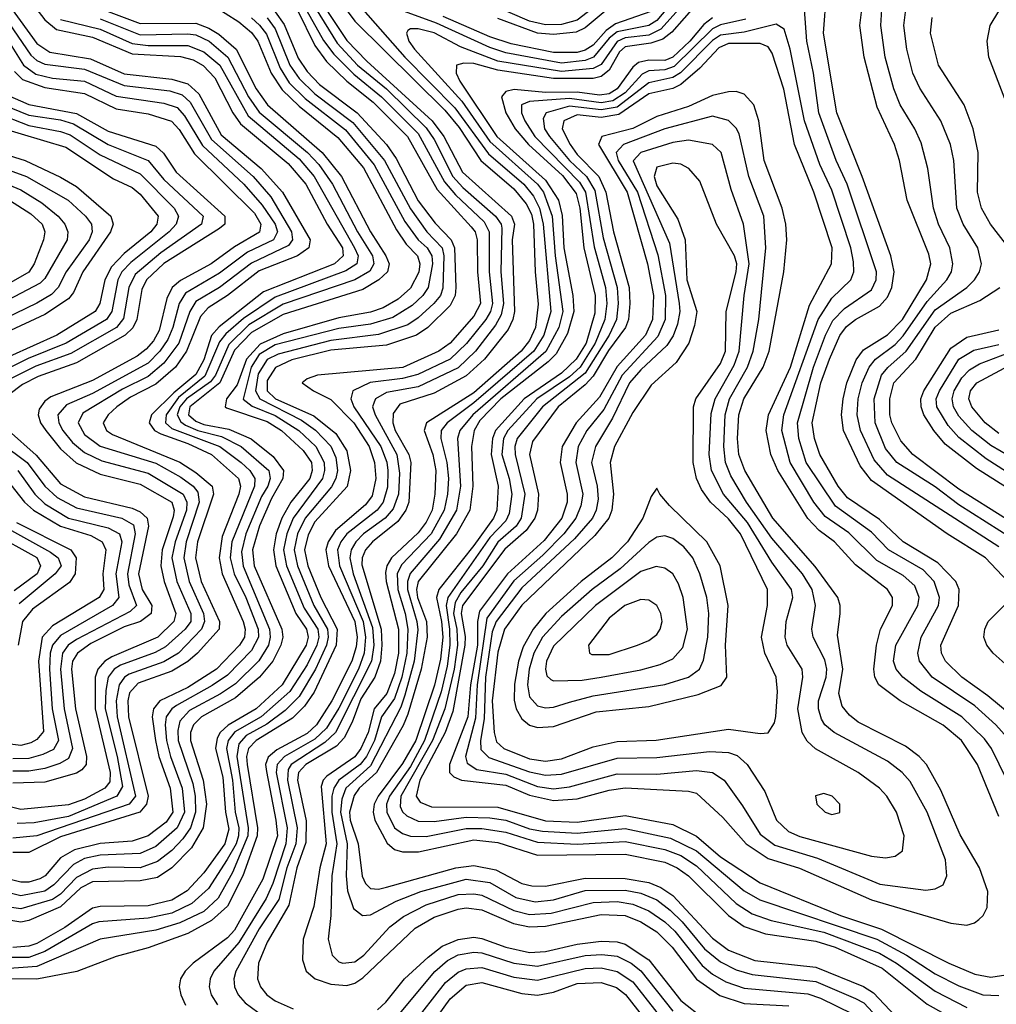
# Model space of a CAD drawing. Header units: inches. Extents: x 501365 to 657855, y 482276 to 547543.
# Tile 804 of 957: x 625947 to 628404, y 486786 to 489264. Entities that reach past the tile are written whole.
import ezdxf

# ---------------------------------------------------------------- set-up
doc = ezdxf.new("R2010")
doc.units = ezdxf.units.IN
doc.header["$MEASUREMENT"] = 0
doc.layers.add('A6428', color=7, linetype='Continuous')

msp = doc.modelspace()

# ---------------------------------------------------------------- linework, layer by layer
at = {"layer": 'A6428', "color": 5}
for points, elevation in [([(625913.9, 489390), (626010, 489264), (626039.8, 489239.8), (626130, 489220.2), (626230, 489178), (626351.4, 489171.5), (626383.2, 489163.2), (626409, 489149), (626438.3, 489118.3), (626483.4, 489030), (626502.5, 489002.5), (626622.4, 488902.4), (626667.3, 488850), (626720.7, 488750), (626759.1, 488690), (626761, 488670), (626739.2, 488650), (626560.9, 488579.1), (626449, 488491), (626430, 488469.1), (626410, 488408.4), (626390, 488371.1), (626334.5, 488325.5), (626278.4, 488270), (626272.5, 488250), (626286.7, 488230), (626302, 488222), (626370, 488197.9), (626430, 488170), (626498, 488110), (626503, 488090), (626498.6, 488070), (626456.7, 487963.3), (626448.7, 487910), (626456.7, 487870), (626509, 487750), (626514.6, 487730), (626512.7, 487710), (626500.1, 487690), (626442.1, 487630), (626370, 487583.3), (626299.7, 487550), (626283.4, 487530), (626280.4, 487510), (626288.4, 487450), (626297.6, 487410), (626325.9, 487330), (626332.1, 487270), (626315.7, 487244.3), (626270, 487210.3), (626230, 487197), (626150, 487190.9), (626085.3, 487174.7), (626050, 487154.8), (626011, 487110), (625998, 487102), (625970, 487093.7), (625950, 487093.6), (625890, 487108.9)], 4020), ([(626675.5, 489355.5), (626770, 489211.7), (626820.1, 489159.9), (626985.1, 489010), (627014.1, 488970), (627060.9, 488880.9), (627184.7, 488770), (627191.9, 488750), (627186.1, 488710), (627191.7, 488530), (627187.9, 488510), (627175.6, 488484.4), (627116.8, 488410), (627070, 488368.3), (626990, 488324.2), (626903.5, 488296.5), (626886.5, 488273.5), (626885.9, 488250), (626892, 488230), (626926.5, 488170), (626931.5, 488150), (626926, 488050), (626918.5, 488030), (626898.3, 488001.7), (626834.5, 487950), (626817.5, 487930), (626809.1, 487910), (626807.9, 487892.1), (626856.1, 487730), (626858.6, 487690), (626854.6, 487650), (626840.7, 487610), (626805.3, 487554.7), (626783.9, 487496.1), (626763.3, 487456.6), (626743.8, 487436.2), (626666.6, 487390), (626648.7, 487370), (626645.7, 487350), (626667.9, 487247.9), (626666.6, 487193.4), (626644.4, 487130), (626624.2, 487035.8), (626570, 486943), (626547.9, 486890), (626545.1, 486850), (626552.6, 486830), (626569.3, 486810), (626590, 486795.1), (626634.8, 486774.8)], 4280), ([(626730, 489342.6), (626790, 489260.4), (627017, 489037), (627052.7, 488992.7), (627107.3, 488910), (627190, 488838.7), (627221, 488801), (627234.6, 488774.6), (627239.7, 488750), (627243.8, 488630), (627251.9, 488548.1), (627245, 488490), (627230, 488457.1), (627209, 488430), (627090, 488325.3), (626970.4, 488249.6), (626964.7, 488230), (626986.6, 488170), (626994.4, 488130), (626991.8, 488070), (626984.6, 488030), (626970, 487999.3), (626950, 487972.8), (626882.7, 487910), (626870.4, 487890), (626867, 487873), (626869, 487850), (626900.1, 487730), (626900, 487670), (626890, 487618.8), (626871.1, 487568.9), (626839.2, 487530), (626823.5, 487470), (626805.1, 487430), (626790, 487408.8), (626719.6, 487360.4), (626710.5, 487350), (626705.9, 487334.1), (626718.3, 487190), (626702.6, 487130), (626687.5, 487032.5), (626660, 486950), (626658.5, 486898.5), (626668.2, 486870), (626690.8, 486850), (626730, 486836.7), (626770, 486834), (626790, 486839.4), (626810, 486852.8), (626942.2, 486977.8), (626990, 487005.2), (627050, 487026.1), (627070, 487028.9), (627110, 487024.2), (627189.7, 486989.7), (627230, 486981.3), (627270, 486982.9), (627410, 487012.2), (627470, 487009.5), (627510, 486993.8), (627550, 486968.4), (627588.2, 486930), (627650, 486849.4), (627708.5, 486808.5), (627770, 486788.6), (627882.3, 486782.3)], 4320), ([(627626.2, 489353.8), (627550, 489262), (627530, 489250), (627450, 489233.6), (627430, 489217.6), (627391, 489170), (627370, 489161.6), (627310, 489155), (627170, 489180.8), (627130, 489193.9), (626995.3, 489255.3), (626834.8, 489314.8)], 4340), ([(628425.1, 489065.1), (628385.1, 489170), (628381.2, 489210), (628389, 489250), (628448.9, 489350)], 4280), ([(625899.8, 489330), (625990, 489204.8), (626022.8, 489182.8), (626125.5, 489165.5), (626210, 489128.3), (626330, 489114.8), (626370, 489103.2), (626397.4, 489077.4), (626454.2, 488974.2), (626554.6, 488890), (626608.5, 488830), (626677.5, 488710), (626674.5, 488690), (626646, 488670), (626550, 488631.9), (626470, 488570), (626421.3, 488538.7), (626402.4, 488517.6), (626366.5, 488430), (626339.1, 488390), (626290, 488347.2), (626225.9, 488314.1), (626191.7, 488290), (626169.4, 488270), (626157.1, 488250), (626165.3, 488230), (626180.4, 488220.4), (626350, 488150.5), (626390, 488124.4), (626431, 488090), (626434.9, 488070), (626394.2, 487950), (626389.6, 487910), (626403.9, 487850), (626450, 487750), (626448.6, 487730), (626394.5, 487670), (626370, 487649.3), (626330, 487624.8), (626245.4, 487594.6), (626223.8, 487570), (626218.8, 487550), (626220.9, 487510), (626270.5, 487310), (626266, 487290), (626249.8, 487270.2), (626050, 487208.1), (625970, 487168.5), (625930, 487167.9)], 3980), ([(626669.1, 489329.1), (626745.6, 489205.6), (626797, 489150), (626870.3, 489090), (626970, 488992.5), (626990, 488962.7), (627037.2, 488870), (627062.3, 488842.3), (627144.3, 488770), (627158.3, 488750), (627159.9, 488739.9), (627157.7, 488630), (627164.4, 488550), (627158.8, 488521.2), (627144.5, 488495.5), (627094.1, 488430), (627050, 488387.7), (626950, 488340.3), (626870, 488325.8), (626842.5, 488310), (626838.7, 488301.3), (626835.1, 488290), (626841.1, 488270), (626895.9, 488170), (626902.8, 488122.8), (626900.1, 488070), (626886.4, 488033.6), (626866.8, 488010), (626811.7, 487970), (626792.7, 487950), (626780.8, 487930), (626777.3, 487910), (626786, 487870), (626834.5, 487734.5), (626837.7, 487690), (626832.1, 487650), (626741.4, 487470), (626715, 487445), (626629.8, 487390.2), (626622.7, 487377.3), (626621.2, 487350), (626645.1, 487230), (626641.6, 487190), (626619.4, 487130), (626598.7, 487050), (626550, 486976.5), (626491.1, 486870), (626485.8, 486850), (626487.3, 486830), (626497.1, 486810), (626514.3, 486790), (626546.5, 486766.5)], 4260), ([(627644.8, 489335.2), (627559.7, 489240.3), (627530, 489225.4), (627470, 489218.6), (627450.3, 489209.7), (627410, 489151.9), (627390, 489141.4), (627310, 489133.9), (627150, 489159.7), (627056.4, 489196.4), (626990, 489231.6), (626950, 489241), (626930, 489241.1), (626923.3, 489236.7), (626920.5, 489230), (626926.3, 489210), (626940.4, 489190), (627059.1, 489059.1), (627130, 488957.5), (627249.7, 488850), (627264.6, 488830), (627286.6, 488770), (627294.4, 488670), (627313.3, 488530), (627303.5, 488490), (627270.5, 488429.5), (627086.8, 488270), (627054, 488230), (627048.4, 488210), (627055.8, 488090), (627046.3, 488030), (627003.2, 487956.8), (626929.1, 487870.9), (626922.7, 487850), (626923, 487830), (626946.6, 487750), (626948.6, 487728.6), (626939.5, 487650), (626915.9, 487564.1), (626905.6, 487534.4), (626830, 487386.2), (626768, 487330), (626757.8, 487302.2), (626754.2, 487270), (626770.8, 487190), (626768.2, 487110), (626771.9, 487071.9), (626787.3, 487027.3), (626809.4, 487009.4), (626830, 487011.5), (626894.3, 487045.7), (626956.4, 487070), (627070, 487100.9), (627130, 487092.9), (627195.4, 487055.4), (627243.8, 487043.8), (627290, 487048.9), (627370, 487072.3), (627470, 487073.8), (627510, 487066), (627550, 487049), (627583.6, 487023.6), (627614, 486994), (627670, 486925.5), (627710, 486893.1), (627750, 486872.9), (627790, 486861.2), (627950, 486843.9), (628050, 486801.2), (628070.6, 486790), (628126.1, 486730)], 4360), ([(627410.8, 489310), (627350, 489263.2), (627310, 489252.3), (627270, 489251.2), (627230, 489260.7), (627090, 489321.6)], 4260), ([(628470.7, 487490), (628382.7, 487562.7), (628317.1, 487610), (628276, 487650), (628266.1, 487670), (628264.6, 487690), (628309.2, 487790), (628310.7, 487830), (628302.2, 487850), (628257.1, 487897.1), (628170, 487950.4), (628110, 488006.5), (628030, 488061.2), (628006.5, 488090), (627960.2, 488170), (627946.3, 488210), (627940.6, 488250), (627962.6, 488350), (627984.1, 488410), (628010, 488469.4), (628027.5, 488492.5), (628049.9, 488510), (628110, 488543.6), (628130, 488565.6), (628141.3, 488590), (628147, 488630), (628138.5, 488670), (628066.5, 488870), (628002.8, 489030), (627969.3, 489230), (627976.8, 489330)], 4420), ([(625885.3, 489305.3), (625975.3, 489175.3), (625990, 489161.8), (626010, 489152.2), (626110, 489140), (626210, 489098.7), (626325, 489085), (626355.6, 489075.6), (626376.4, 489056.4), (626430, 488962.8), (626534.1, 488870), (626578.6, 488818.6), (626630.9, 488730), (626633.4, 488710), (626623.6, 488696.4), (626530, 488651.8), (626450, 488590.1), (626390, 488555.1), (626375, 488530), (626347.4, 488450), (626310, 488399.9), (626270, 488366.1), (626205.4, 488334.6), (626106, 488274), (626094.3, 488250), (626110, 488220.3), (626150, 488191.3), (626290, 488148.1), (626352.6, 488112.6), (626383.3, 488090), (626395.3, 488075.3), (626398.9, 488050), (626366, 487950), (626360, 487910), (626373.7, 487850), (626409.4, 487770), (626412.4, 487750), (626404.7, 487730), (626346.5, 487670), (626310, 487648.4), (626222.8, 487617.2), (626210.6, 487609.4), (626197.3, 487590), (626189.5, 487550), (626192.4, 487510), (626238.3, 487310), (626222.3, 487290), (625990, 487210.1), (625930, 487204.8)], 3960), ([(626430, 489302.4), (626498.6, 489258.6), (626530, 489232.2), (626546.3, 489210), (626580, 489130), (626607.7, 489087.7), (626650, 489046.3), (626747.7, 488967.7), (626811.7, 488891.7), (626895.1, 488735.1), (626919.5, 488699.5), (626947.6, 488670), (626954.2, 488650), (626951.1, 488628.9), (626930, 488588.2), (626898.9, 488561.1), (626861.2, 488538.8), (626830, 488527.9), (626750, 488513.8), (626610, 488473.8), (626552.3, 488447.7), (626517.6, 488410), (626494.5, 488345.5), (626467.2, 488310), (626463.7, 488290), (626467.4, 488287.4), (626570, 488253.2), (626605.8, 488230), (626660.3, 488180.3), (626681.1, 488150), (626682.8, 488130), (626676.9, 488110), (626629.4, 488050), (626607, 488010), (626592.4, 487970), (626585.6, 487930), (626591.2, 487890), (626641.7, 487770), (626668.7, 487730), (626672.8, 487710), (626668.2, 487690), (626607.7, 487590), (626541.9, 487530), (626471.4, 487488.6), (626451.6, 487470), (626443.9, 487456.1), (626440.1, 487430), (626458, 487358), (626465, 487270), (626473, 487227), (626462.9, 487190), (626410, 487117), (626368.1, 487071.9), (626330, 487048.2), (626270, 487034.3), (626150, 487032), (626130, 487028.1), (626060.6, 486979.4), (625990, 486939.3), (625970, 486932.4), (625930, 486929.5)], 4120), ([(626654.3, 489314.3), (626711.6, 489211.6), (626737.6, 489177.6), (626787.4, 489127.4), (626857.5, 489070), (626950, 488977.5), (627016.1, 488856.1), (627043.5, 488823.5), (627115.4, 488755.4), (627128.3, 488730), (627128.1, 488630), (627136.4, 488550), (627131.4, 488530), (627119.5, 488510), (627071, 488449), (627030, 488410.3), (626948.7, 488371.3), (626910, 488360.9), (626828.6, 488351.5), (626784.9, 488330), (626780.2, 488310), (626787.4, 488290), (626856, 488190), (626870.6, 488150.6), (626873, 488130), (626872.2, 488087.8), (626861.3, 488050), (626846.2, 488030), (626770.4, 487970), (626754.9, 487950), (626746.8, 487930), (626752, 487890), (626811.4, 487750), (626817.1, 487710), (626814, 487670), (626799.6, 487630), (626750, 487531.8), (626718.6, 487481.4), (626690, 487453.7), (626613.4, 487410), (626594.5, 487390), (626592.7, 487370), (626620.2, 487230), (626616.9, 487190), (626584, 487090), (626567.1, 487052.9), (626498.1, 486941.9), (626435.2, 486870), (626426.2, 486850), (626423.7, 486830), (626429, 486810), (626445.1, 486785.1)], 4240), ([(627650, 489303.1), (627587.5, 489232.5), (627565, 489215.1), (627534.6, 489205.4), (627470, 489196.2), (627456.2, 489183.8), (627430, 489137.3), (627410, 489121.4), (627390, 489116.6), (627290, 489116.7), (627150, 489137.4), (627090, 489153.7), (627064.8, 489155.2), (627046.4, 489150), (627045.1, 489130), (627054.8, 489110), (627147.4, 488970), (627270, 488860.7), (627302.3, 488810), (627311.5, 488771.5), (627316.4, 488690), (627339.1, 488570), (627340.8, 488530), (627325.5, 488474.5), (627296.7, 488423.3), (627276.9, 488403.1), (627157.9, 488310), (627104.5, 488255.5), (627090.8, 488230), (627083.7, 488190), (627087.2, 488090), (627079.8, 488030), (627046, 487970), (626949.4, 487850), (626945.5, 487830), (626948.3, 487810), (626970.3, 487750), (626972, 487710), (626956.9, 487630), (626923.4, 487516.6), (626911.7, 487488.3), (626844.4, 487370), (626801.4, 487330), (626788.3, 487311.7), (626777.1, 487270), (626778.9, 487250), (626798.6, 487190), (626808.5, 487108.5), (626817.2, 487090), (626830, 487078.1), (626850, 487076.3), (626870, 487080.7), (627044.7, 487130), (627090, 487136), (627145, 487125), (627210, 487090.5), (627235.8, 487084.2), (627270, 487083.7), (627370, 487103.5), (627470, 487103.2), (627530, 487092.5), (627560.1, 487080.1), (627590, 487060.2), (627690, 486952.9), (627730, 486922.4), (627796.3, 486896.3), (627950, 486880), (628070, 486831.3), (628095.5, 486815.5), (628150, 486757.2)], 4380), ([(627430, 489294.2), (627370, 489243.5), (627347.1, 489232.9), (627290, 489226.8), (627250, 489230.1), (627150, 489267.5)], 4280), ([(626590, 489284.1), (626612.2, 489252.2), (626647.7, 489167.7), (626670, 489134), (626701.2, 489101.2), (626796.4, 489030), (626869.9, 488949.9), (626894.6, 488914.6), (626950, 488808.8), (626992.5, 488752.5), (627032.4, 488710), (627040.6, 488690), (627044.3, 488590), (627042.7, 488570), (627030, 488545.3), (626973.9, 488490), (626945.1, 488470), (626870, 488445.3), (626730, 488432.4), (626631.6, 488408.4), (626590.9, 488389.1), (626570, 488356.4), (626569.9, 488330), (626590.5, 488310.5), (626687, 488267), (626742.5, 488222.5), (626770, 488179.5), (626779.6, 488130), (626770.9, 488089.1), (626690, 488000.3), (626672.6, 487967.4), (626663.7, 487930), (626671.8, 487890), (626704.8, 487810), (626745.9, 487730), (626743, 487690), (626687.8, 487572.2), (626663.6, 487536.4), (626633.2, 487506.8), (626542.2, 487450), (626522.5, 487430), (626517.9, 487410), (626519.6, 487390), (626545, 487230), (626544.6, 487210), (626508.2, 487110), (626470, 487033.5), (626430, 486997.1), (626370, 486964.8), (626270, 486928), (626190, 486906.4), (626090.8, 486869.2), (625990.4, 486849.6), (625850, 486850.5)], 4180), ([(626530, 489268.8), (626550.8, 489250.7), (626567.8, 489227.8), (626602.5, 489142.4), (626625.4, 489105.4), (626665.6, 489065.6), (626766.9, 488986.9), (626839.3, 488899.3), (626916.4, 488756.4), (626949.2, 488710), (626972.4, 488690), (626984.1, 488670), (626985.7, 488650), (626975.1, 488590), (626961.6, 488570), (626934.6, 488545.4), (626885.5, 488514.5), (626830, 488498.3), (626750, 488487), (626590, 488445.6), (626550, 488421.3), (626529.4, 488390), (626509.5, 488309.5), (626531.6, 488291.6), (626590, 488268.4), (626649.8, 488230), (626692.2, 488190), (626712.7, 488150), (626713.9, 488130), (626708.6, 488110), (626635.3, 488010), (626618.8, 487970), (626611.1, 487930), (626618.4, 487890), (626663.1, 487783.1), (626697.3, 487730), (626699.6, 487710), (626694.8, 487690), (626670, 487640.7), (626626.8, 487573.2), (626554.9, 487510), (626488.2, 487471.8), (626472, 487450), (626467.5, 487430), (626482.7, 487350), (626488.9, 487270), (626498.7, 487230), (626497.5, 487210), (626491.7, 487190), (626469.4, 487150.6), (626421.9, 487078.1), (626380.4, 487039.6), (626330, 487015.7), (626270, 487003.2), (626146.1, 486993.9), (626130, 486988.6), (626010, 486919.2), (625970, 486904.2), (625903.8, 486903.8)], 4140), ([(626170, 489284.8), (626250, 489254.5), (626390, 489255.3), (626423.2, 489243.2), (626447.9, 489227.9), (626492, 489190), (626542.1, 489090), (626570.2, 489050.2), (626708.5, 488930), (626756.6, 488870), (626830, 488730), (626868.3, 488670), (626876.4, 488650), (626872.2, 488630), (626850.4, 488609.6), (626810, 488585.6), (626610, 488522.2), (626530, 488476.7), (626487.6, 488432.4), (626450.4, 488350), (626375.5, 488290), (626372, 488270), (626390, 488254.1), (626410, 488245.4), (626473.5, 488233.5), (626529.5, 488209.5), (626585.1, 488165.1), (626611.2, 488130), (626608.8, 488110), (626580.4, 488059.6), (626550.2, 487990.2), (626532.9, 487930), (626537.4, 487890), (626606.3, 487730), (626609.4, 487710), (626604.4, 487690), (626583.7, 487650), (626550.5, 487610), (626490, 487557.3), (626404.2, 487510), (626384.1, 487490), (626377.1, 487470), (626376.5, 487450), (626408.6, 487350), (626416.7, 487290), (626408.4, 487230), (626379.7, 487180.3), (626330, 487129.5), (626294.2, 487105.7), (626250, 487096.9), (626130, 487094.5), (626101, 487079), (626050, 487031.3), (625970, 486996.8), (625950, 486993.1), (625910, 486999.4)], 4080), ([(626570, 489268.7), (626590, 489241.3), (626626.9, 489150), (626650, 489116), (626690, 489077.3), (626785.5, 489005.5), (626865.3, 488910), (626930, 488788.5), (626971.4, 488730), (627010, 488690), (627014.5, 488670), (627011.5, 488588.5), (627005.4, 488570), (626989.3, 488550), (626950, 488513.9), (626923.4, 488496.6), (626850, 488472.2), (626730, 488456.8), (626597.2, 488422.8), (626570, 488408.9), (626547.3, 488372.7), (626540.4, 488330), (626551.3, 488310), (626656, 488256), (626691.3, 488231.3), (626730, 488190.6), (626742.8, 488162.8), (626746.8, 488130), (626742.8, 488110), (626731.3, 488088.7), (626665.3, 488010), (626645.8, 487970), (626637.4, 487930), (626645.7, 487890), (626687, 487790), (626721.6, 487730), (626723.1, 487710), (626718.8, 487690), (626691, 487630), (626650, 487560.8), (626614.7, 487525.3), (626568.5, 487491.5), (626517, 487463), (626498.5, 487441.5), (626493.8, 487410), (626522.1, 487230), (626521, 487210), (626482.3, 487117.7), (626446.4, 487053.6), (626410, 487020.2), (626350, 486990.9), (626290, 486973), (626150, 486950.2), (625990, 486881), (625910, 486875.6)], 4160), ([(626644.9, 489290), (626690, 489199), (626719.2, 489159.2), (626770.4, 489110), (626836.4, 489056.4), (626922.8, 488970), (626997.2, 488837.2), (627083.2, 488743.2), (627092.7, 488730), (627098.4, 488710), (627098.8, 488630), (627106.4, 488550), (627090, 488518.2), (627030, 488449.8), (627001.7, 488430), (626910.8, 488389.2), (626696.5, 488370), (626670, 488360.3), (626658.1, 488350), (626686, 488330), (626730, 488308.3), (626788, 488250), (626826, 488190), (626840, 488150), (626843.4, 488110), (626834.2, 488065.8), (626817.1, 488042.9), (626741.4, 487978.6), (626722.8, 487950), (626717.3, 487930), (626724.3, 487890), (626790.3, 487750), (626796.2, 487710), (626793.7, 487686.3), (626782.5, 487650), (626732.3, 487550), (626693.9, 487490), (626670, 487467.7), (626593.7, 487426.3), (626571.9, 487408.1), (626565.9, 487390), (626567.7, 487372.3), (626591.8, 487250), (626595.6, 487210), (626559.2, 487100.8), (626487.5, 486972.5), (626470, 486953.4), (626383.5, 486890), (626363.3, 486870), (626351.6, 486850), (626348.5, 486830), (626352.4, 486810), (626364.2, 486784.2)], 4220), ([(626810.1, 489290), (626916.4, 489170), (627042.1, 489042.1), (627126.7, 488926.7), (627215.8, 488850), (627239.9, 488819.9), (627254.6, 488790), (627264, 488750), (627283.2, 488530), (627266.1, 488470), (627240.8, 488430), (627090, 488299.7), (627022.2, 488250), (627007.5, 488230), (627006.6, 488210), (627021.9, 488150), (627025.5, 488110), (627023.5, 488070), (627015, 488030), (626982.1, 487970), (626907.9, 487892.1), (626896.9, 487870), (626898.8, 487830), (626917, 487770), (626923.6, 487730), (626921.1, 487670), (626908.6, 487610), (626890, 487556), (626857.6, 487510), (626839.5, 487450), (626819.2, 487410), (626803.3, 487390), (626749.9, 487350), (626737.7, 487330), (626732.7, 487310), (626732.6, 487270), (626744.9, 487190), (626732.7, 487110), (626730.3, 487009.7), (626723.4, 486950), (626733.5, 486910), (626750, 486893.5), (626760.3, 486890), (626790, 486893.4), (626813.1, 486910), (626878.7, 486981.3), (626912.6, 487007.4), (626970, 487036.5), (627050, 487062.5), (627090, 487064.7), (627110, 487061.3), (627190, 487022.2), (627230, 487012.3), (627284.3, 487015.7), (627390, 487042.3), (627450, 487045.1), (627490, 487038.4), (627530, 487021.2), (627570, 486993.6), (627594.9, 486970), (627664.1, 486884.1), (627690, 486862.3), (627723.2, 486843.2), (627770, 486827), (627930, 486812.4), (627961.7, 486801.7), (628042.5, 486762.5)], 4340), ([(627690, 489268.6), (627668.2, 489251.8), (627632.7, 489210), (627590, 489169.7), (627570, 489161.4), (627530, 489162.8), (627503.6, 489156.4), (627490, 489145), (627450.6, 489090), (627430, 489078), (627405.7, 489074.3), (627350, 489082), (627270, 489081.2), (627191.2, 489088.8), (627170, 489083.8), (627159.4, 489070), (627170.2, 489030), (627193.5, 488990), (627227.4, 488950), (627312.5, 488872.5), (627346.7, 488826.8), (627356.7, 488790), (627366.5, 488690), (627395.1, 488570), (627394.2, 488525.8), (627372, 488450), (627347, 488410), (627310, 488375.1), (627216.3, 488310), (627144.3, 488230), (627136.7, 488210), (627133.3, 488170), (627151, 488090), (627147.5, 488030), (627138.8, 488010), (627090, 487941.2), (627001.9, 487830), (626995.7, 487810), (627008.3, 487750), (627011.5, 487710), (627005.5, 487654.5), (626990.4, 487589.6), (626943.9, 487450), (626910, 487392.4), (626848.8, 487310), (626839.2, 487290), (626836.8, 487270), (626840.4, 487250), (626871.9, 487191.9), (626890, 487176.2), (626910, 487170), (626950.3, 487170.3), (627090, 487200.5), (627150, 487193.3), (627250, 487162), (627470, 487163.9), (627570, 487143.6), (627601, 487130), (627629.3, 487110), (627730, 487009.6), (627770, 486982.1), (627823.7, 486963.7), (627950, 486945.3), (627998.5, 486930), (628117.1, 486877.1), (628230, 486786.6), (628310, 486742.3)], 4420), ([(627535.2, 489284.8), (627445.7, 489254.3), (627422.7, 489237.3), (627390, 489200.5), (627370, 489187.5), (627350, 489181.9), (627290, 489181.7), (627183.3, 489203.3), (627130, 489221), (627012.3, 489272.3)], 4320), ([(628438.3, 487450), (628402.6, 487490), (628350, 487537.2), (628242.4, 487610), (628210.6, 487650), (628206.2, 487670), (628215, 487710), (628258.7, 487790), (628260.9, 487810), (628247.3, 487850), (628219.8, 487879.8), (628132.8, 487930), (628090, 487974.7), (627999.7, 488039.7), (627925.5, 488150), (627907.4, 488210), (627903.7, 488250), (627944.2, 488390), (627974.2, 488470), (627993, 488507), (628022.5, 488537.6), (628090, 488584.4), (628102.2, 488610), (628102.8, 488630), (628028.7, 488850), (628000.9, 488910), (627957.7, 489030), (627943.8, 489130), (627927, 489210), (627921.9, 489290)], 4440), ([(628432.9, 487850), (628376.6, 487910), (628280.6, 487970), (628090, 488104.4), (628061.5, 488141.5), (628019.4, 488230), (628014.8, 488270), (628018.6, 488310), (628027.9, 488350), (628051.8, 488408.2), (628070, 488433.3), (628130, 488471.4), (628168.2, 488510), (628228.1, 488610), (628239.7, 488650), (628234.5, 488674.5), (628179.4, 488810), (628160.3, 488910), (628148, 488950), (628103.9, 489043.9), (628071.2, 489170), (628060.3, 489250), (628065.6, 489290)], 4380), ([(628410, 487938), (628130, 488118.2), (628096.4, 488156.4), (628062.4, 488230), (628053.7, 488270), (628056.2, 488310), (628066.4, 488350), (628084.1, 488390), (628099.8, 488410), (628150, 488447.2), (628170, 488468.7), (628230, 488555.1), (628279.9, 488610), (628290.9, 488630), (628295, 488650), (628287.1, 488690), (628258.8, 488750), (628245.9, 488790), (628231.7, 488890), (628214.8, 488954.8), (628199.4, 488990), (628162.2, 489050), (628146.3, 489090), (628124.5, 489170), (628113.4, 489250), (628116.2, 489290)], 4360), ([(628550.4, 487890.4), (628310, 488043.4), (628250, 488088.4), (628153.9, 488150), (628125.5, 488185.5), (628099.4, 488250), (628097.1, 488310), (628115.5, 488370), (628130.8, 488389.2), (628177.4, 488430), (628250, 488533.8), (628329.5, 488590), (628349.5, 488610), (628361.8, 488630), (628366.5, 488650), (628357.2, 488690), (628320.3, 488750), (628304.8, 488790), (628296.9, 488910), (628288.8, 488950), (628264.4, 489010), (628211.7, 489091.7), (628194, 489130), (628179.2, 489190), (628171.8, 489250), (628176.1, 489290)], 4340), ([(628435.6, 488690), (628389.6, 488750), (628366.9, 488790), (628357, 488830), (628358.6, 488930), (628345.9, 488990), (628322.8, 489050), (628258.4, 489150), (628238.9, 489230), (628242.6, 489270)], 4320), ([(625884.3, 489264.3), (625956.5, 489150), (625987.6, 489127.6), (626030, 489117.5), (626110, 489109.2), (626190, 489072), (626310, 489054.6), (626343, 489043), (626362.1, 489022.1), (626407.4, 488947.4), (626510.9, 488850), (626557.4, 488797.4), (626589.9, 488750), (626595.3, 488730), (626585.8, 488710), (626520.6, 488679.4), (626450, 488626.3), (626364, 488576), (626348, 488550), (626332.8, 488490), (626320.2, 488459.8), (626299.8, 488430), (626270, 488400.1), (626130, 488323.7), (626064.6, 488295.4), (626043.1, 488270), (626045.6, 488250), (626055.8, 488230), (626080, 488200.1), (626110, 488174.9), (626153.9, 488153.9), (626270, 488123.3), (626358.4, 488070), (626367.5, 488050), (626366.8, 488030), (626337.9, 487950), (626329.9, 487910), (626342.5, 487850), (626377.7, 487770), (626377.5, 487750), (626363.5, 487730), (626314.1, 487685.9), (626288.2, 487671.8), (626200.4, 487639.6), (626185.2, 487630), (626169.9, 487610), (626163.7, 487576.3), (626162.5, 487530), (626192.6, 487410), (626205.4, 487334.6), (626191.3, 487310), (626070, 487258.7), (625983.4, 487243.4), (625941.1, 487241.1)], 3940), ([(626050, 489265), (626150, 489240.3), (626230, 489204.5), (626270, 489199.5), (626370, 489199.5), (626410, 489183.7), (626450.4, 489150), (626522.2, 489022.2), (626650, 488914.3), (626687.6, 488870), (626789.4, 488690), (626798.5, 488670), (626795, 488650), (626768, 488632), (626590, 488565.9), (626510, 488512.4), (626465.9, 488474), (626450, 488453.7), (626413.2, 488366.8), (626346.5, 488313.5), (626315.9, 488270), (626314.1, 488250), (626330, 488235.3), (626450.3, 488190), (626504.4, 488150), (626525.9, 488130), (626538.6, 488110), (626537.8, 488090), (626480.6, 487950), (626476.8, 487910), (626486.6, 487870), (626516, 487810), (626547.1, 487730), (626548, 487710), (626530, 487676.5), (626470, 487614.9), (626431.7, 487588.3), (626341.7, 487538.3), (626329.8, 487530), (626316, 487510), (626312.8, 487490), (626316.8, 487450), (626326.5, 487410), (626356.2, 487330), (626361.8, 487270), (626343.3, 487230), (626290, 487183.6), (626250, 487165.6), (626150, 487161.7), (626110, 487153.3), (626082.1, 487138), (626033.2, 487086.9), (626010, 487070.8), (625950, 487059.5), (625890, 487074.1)], 4040), ([(626150, 489266.3), (626250, 489226.6), (626370, 489229), (626390, 489225.9), (626423.4, 489210), (626470.9, 489170), (626522.5, 489070), (626550, 489031.5), (626671.5, 488930), (626699.5, 488899.5), (626734.5, 488850), (626796.8, 488730), (626834.7, 488670), (626838.4, 488650), (626828.2, 488631.8), (626790, 488609.5), (626610, 488548.3), (626523.4, 488496.6), (626472.9, 488447.1), (626439.8, 488370), (626427.3, 488352.7), (626366.7, 488310), (626350.3, 488290), (626343.6, 488270), (626352.2, 488252.2), (626363.9, 488243.9), (626395.1, 488230), (626455.2, 488215.2), (626504, 488190), (626574.1, 488130), (626576.9, 488110), (626571.2, 488090), (626555.6, 488064.4), (626516.3, 487970), (626504.8, 487924.8), (626509.1, 487889.1), (626575.5, 487730), (626577.6, 487710), (626573, 487690), (626549, 487651), (626490, 487593.2), (626452.5, 487567.5), (626374.5, 487525.5), (626350, 487498.8), (626344.6, 487475.4), (626345.8, 487450), (626382.3, 487342.3), (626388.7, 487310), (626389.1, 487270), (626376.8, 487230), (626357.7, 487202.3), (626330, 487173.1), (626294.2, 487145.8), (626250, 487130.1), (626170, 487131.1), (626130, 487126.6), (626090, 487105.2), (626050, 487063.5), (626030, 487050.1), (625950, 487026.3), (625910, 487032.2)], 4060), ([(627774, 489266), (627710, 489251.4), (627690, 489241.2), (627593.5, 489146.5), (627570, 489137.7), (627530, 489135.6), (627512.7, 489127.3), (627470, 489080.3), (627439.5, 489060.5), (627410, 489055.3), (627330, 489065.8), (627230, 489058.8), (627209.2, 489050), (627209.8, 489030), (627217.8, 489010), (627243.2, 488970), (627355.1, 488855.1), (627370.8, 488830), (627392.6, 488692.6), (627420.5, 488590), (627424.3, 488550), (627419.5, 488510), (627395.1, 488450), (627356.9, 488390), (627330, 488365.7), (627248.5, 488310), (627175.4, 488230), (627164.6, 488210), (627160.3, 488170), (627178.8, 488110), (627185, 488070), (627178.7, 488021.3), (627170, 488003.3), (627130, 487961.3), (627024, 487810), (627019.7, 487790), (627028.7, 487730), (627029.1, 487690), (627022.5, 487637.5), (627007.1, 487572.9), (626965.5, 487450), (626930, 487384.7), (626877.2, 487310), (626870, 487290), (626870.6, 487270), (626890.3, 487230.3), (626910, 487216.2), (626930, 487209.4), (626970, 487208.6), (627070, 487229.1), (627110, 487228.9), (627170, 487219.7), (627250, 487194.5), (627350, 487189.1), (627470, 487195.6), (627570, 487175.8), (627610, 487160.5), (627650, 487134.7), (627750, 487039.8), (627790, 487014.2), (627837.5, 486997.5), (627970, 486968.2), (628110, 486914.6), (628153.3, 486890), (628250, 486819.1), (628330, 486777.9)], 4440), ([(628430.8, 487350.8), (628392, 487430), (628374.3, 487454.3), (628316.9, 487510), (628214.4, 487574.4), (628169.1, 487610), (628152, 487630), (628145.7, 487650), (628151, 487690), (628206.7, 487790), (628209.7, 487810), (628199.1, 487839.1), (628170, 487865.7), (628103.6, 487903.6), (628033.2, 487973.2), (627973.6, 488013.6), (627944.7, 488050), (627885.2, 488150), (627864.8, 488230), (627869.6, 488270), (627956, 488510), (627990, 488563.2), (628037.8, 488610), (628045.6, 488630), (628044.8, 488655.2), (628037.8, 488690), (627990, 488835.5), (627959.9, 488899.9), (627921.8, 489010), (627885.6, 489190), (627870, 489240.2), (627850, 489253.4), (627770, 489233), (627710, 489225.6), (627690, 489212.1), (627609.4, 489130.6), (627590, 489118.6), (627530, 489105.3), (627450, 489043.8), (627410, 489037.2), (627330, 489047), (627271.6, 489030), (627264, 489016), (627267.2, 488990), (627279.9, 488970), (627330.7, 488910), (627372.7, 488870), (627394.4, 488834.4), (627415.3, 488715.3), (627450, 488590), (627452.8, 488550), (627448.4, 488510), (627430.3, 488470), (627370, 488374.7), (627262.8, 488290), (627198.8, 488210), (627192.9, 488190), (627193.3, 488170), (627217.6, 488070), (627208.9, 488010), (627195.9, 487990), (627150, 487949.3), (627111.9, 487890), (627057.2, 487822.8), (627042.5, 487797.5), (627038.9, 487770), (627047.1, 487730), (627048.4, 487690), (627040.2, 487630), (627017.1, 487530), (626985.9, 487450), (626905.8, 487310), (626904.5, 487284.5), (626910.4, 487270.4), (626921, 487261), (626950, 487247.4), (626990, 487246.1), (627070, 487257.6), (627130, 487255.7), (627170, 487249.9), (627230, 487228.3), (627262.1, 487222.1), (627350, 487216.6), (627470, 487228.5), (627584.4, 487204.4), (627650, 487172.4), (627770, 487071.7), (627808.9, 487048.9), (628103.2, 486950), (628177.9, 486910), (628250, 486862.9), (628310, 486832.6), (628370, 486810.3), (628410, 486808.5)], 4460), ([(628410, 487259.3), (628356.6, 487390), (628316.5, 487450), (628270, 487489.1), (628162.1, 487550), (628108.5, 487590), (628098.1, 487610), (628095.9, 487630), (628102.5, 487690), (628113, 487730), (628142.7, 487790), (628143.1, 487810), (628130.4, 487830), (628050, 487892.3), (627997, 487950), (627958.6, 487978.6), (627930, 488008.8), (627854, 488130), (627837.2, 488170), (627825.3, 488230), (627830.7, 488270), (627886.1, 488390), (627934.4, 488545.6), (627989.7, 488650), (627991.1, 488690), (627945, 488830), (627896, 488950), (627869.2, 489089.2), (627839.9, 489179.9), (627830, 489195.9), (627810, 489204.1), (627730, 489204.3), (627706.2, 489193.8), (627658.1, 489141.9), (627610, 489101.5), (627590, 489091.1), (627530, 489077.5), (627454.2, 489025.8), (627410, 489018.5), (627350, 489024.5), (627316.3, 489010), (627312.2, 488990), (627331.6, 488950), (627350, 488924.7), (627404.2, 488870), (627421.9, 488830), (627440.7, 488730), (627480.1, 488590), (627482.3, 488550), (627478.4, 488510), (627471.3, 488490), (627428.1, 488431.9), (627390, 488367.4), (627370, 488345.4), (627302.1, 488290), (627237.4, 488202.6), (627229.7, 488170), (627252, 488070), (627249.5, 488030), (627243.4, 488010), (627221.1, 487978.9), (627168, 487932), (627060.8, 487790), (627057.4, 487770), (627067.7, 487712.3), (627066.8, 487690), (627036.8, 487523.2), (627017.6, 487470), (626953.5, 487350), (626944.2, 487310), (626954.9, 487294.9), (626983.3, 487283.3), (627150, 487282.5), (627270, 487248.4), (627350, 487244.7), (627470, 487261.4), (627590, 487239.1), (627650, 487209.7), (627710, 487157.8), (627810, 487091.6), (628012.1, 487010), (628115.2, 486975.2), (628284.4, 486890), (628350, 486862), (628390, 486854.4), (628450, 486864.2)], 4480), ([(625933.8, 489133.8), (625953.9, 489113.9), (626010, 489094), (626110, 489078.2), (626190, 489039.6), (626270, 489027.5), (626328.9, 489008.9), (626348, 488988), (626386.7, 488926.7), (626537.6, 488777.6), (626554.1, 488750), (626550.7, 488729.3), (626487.2, 488692.8), (626428.5, 488650), (626351.8, 488608.2), (626330.7, 488590), (626317.3, 488562.7), (626297.7, 488482.3), (626283.7, 488456.3), (626265.1, 488434.9), (626242.6, 488417.4), (626130, 488356.2), (626025.2, 488314.8), (626010, 488304.1), (625996.3, 488283.7), (625993.8, 488270), (625999.6, 488250), (626012.6, 488230), (626050, 488184.6), (626089, 488149), (626150, 488120.2), (626250, 488095.4), (626329.7, 488049.7), (626335.9, 488030), (626333.2, 488013.2), (626305.2, 487930), (626302, 487890), (626310.5, 487850), (626340.1, 487770), (626334.6, 487750), (626295, 487710), (626179.3, 487660.7), (626161.6, 487650), (626143.5, 487630), (626137.4, 487610), (626137.3, 487530), (626174.8, 487370), (626173.5, 487346.5), (626161.4, 487330), (626110, 487302.4), (626070, 487288.2), (625950, 487276.6), (625910, 487286.6)], 3920), ([(625915, 489075), (625970, 489051), (626090, 489028.4), (626170, 488983.7), (626290, 488946), (626308.7, 488928.7), (626340.4, 488880.4), (626463.2, 488770), (626463, 488750), (626450, 488738.5), (626310, 488650.3), (626266, 488610), (626254.8, 488585.2), (626241.8, 488510), (626231.5, 488488.5), (626212.8, 488470), (626090, 488400.4), (625994, 488366), (625953.9, 488346.1), (625919.5, 488320.5)], 3880), ([(625906, 489050), (625970, 489024.3), (626050, 489012.1), (626082.6, 489002.6), (626170, 488950.2), (626270, 488910), (626310, 488862.5), (626409.1, 488770), (626404.3, 488750), (626302.1, 488677.9), (626237.3, 488622.7), (626221.9, 488590), (626208, 488512), (626190.7, 488490), (626075.6, 488424.4), (625987.6, 488392.4), (625907.6, 488352.4)], 3860), ([(625887.6, 489030), (625970, 488998), (626050, 488983.3), (626074.3, 488974.3), (626150, 488924.2), (626250, 488876.3), (626335.6, 488790), (626346.8, 488770), (626340.9, 488750), (626323.3, 488730), (626226.7, 488653.3), (626204.1, 488630), (626193.8, 488610), (626178.9, 488530), (626165.3, 488510), (626064.4, 488450), (625968.7, 488411.3), (625882.6, 488370)], 3840), ([(625893.9, 488993.9), (626063.2, 488943.2), (626183.4, 488863.4), (626230, 488842), (626250, 488825.3), (626295.4, 488770), (626292.1, 488750), (626277.2, 488730), (626210, 488675.5), (626178, 488642), (626161.6, 488610), (626148.9, 488550), (626136.8, 488530), (626040.7, 488470), (625861.1, 488390)], 3820), ([(625850, 488943.9), (625960.6, 488910), (626050, 488868.3), (626090, 488844.5), (626176.1, 488770), (626182.3, 488750), (626175.3, 488730), (626105.8, 488630), (626082.2, 488577.8), (626070, 488562), (626010, 488522.2), (625824.1, 488435.9)], 3780), ([(625830, 488918.6), (625964.3, 488870), (626069.3, 488810), (626112.6, 488770), (626128.2, 488750), (626129.8, 488730), (626122.2, 488710), (626064.2, 488630), (626043.7, 488590), (626027, 488573), (625990, 488550.8), (625800.9, 488459.1)], 3760), ([(625810, 488893.8), (625950, 488836.2), (626003.1, 488803.1), (626043.8, 488770), (626061, 488750), (626067.9, 488730), (626066.7, 488710), (626010, 488612.6), (625999, 488601), (625770, 488481.5)], 3740), ([(625921.3, 488810), (625975.4, 488775.4), (626003.5, 488750), (626010.1, 488730), (626007.3, 488710), (625983.9, 488650), (625970, 488628.6), (625843.4, 488556.6)], 3720), ([(628430, 488007.6), (628310, 488082.9), (628194.3, 488170), (628164, 488204), (628141.6, 488250), (628136.5, 488270), (628136.4, 488310), (628146.5, 488350), (628201.5, 488410), (628250, 488490.5), (628290, 488526), (628362.6, 488557.4), (628412.7, 488590)], 4320), ([(628430, 488087.1), (628354.4, 488134.4), (628275.7, 488195.7), (628246.7, 488230), (628221.5, 488270), (628214.7, 488290), (628214.1, 488310), (628221.3, 488330), (628290, 488437.9), (628330, 488465.6), (628410, 488483.6)], 4280), ([(628430, 488126), (628378.8, 488158.8), (628310, 488212.6), (628282.6, 488242.6), (628254.2, 488290), (628252.7, 488310), (628260.8, 488330), (628310, 488409.8), (628347.5, 488432.5), (628410, 488447.1)], 4260), ([(628442.3, 488162.3), (628390, 488192.5), (628342.4, 488230), (628310, 488266.6), (628296.3, 488290), (628292.7, 488310), (628298.2, 488330), (628317.4, 488362.6), (628336.7, 488383.3), (628361.5, 488398.5), (628450, 488431.6)], 4240), ([(628410, 488222.7), (628375.9, 488250), (628342.7, 488290), (628335.2, 488310), (628338.8, 488330), (628355.4, 488350), (628481.9, 488418.1)], 4220), ([(625919.3, 488230), (625988.2, 488168.2), (626050, 488096.4), (626110, 488063.8), (626230, 488034.8), (626250, 488025.3), (626268, 488010), (626270.8, 487990), (626246.2, 487870), (626255.2, 487830), (626279.6, 487790), (626277.7, 487770), (626251.3, 487750), (626210, 487736.6), (626125.9, 487694.1), (626092.5, 487670), (626080.4, 487650), (626077.7, 487630), (626087.3, 487530), (626115.3, 487410), (626114, 487390), (626103.6, 487376.4), (626090, 487368), (626010, 487345.7), (625930, 487342.7)], 3880), ([(625899.4, 488199.4), (625965.7, 488150), (626010.4, 488090.4), (626041.8, 488061.8), (626090, 488035.7), (626204.1, 488010), (626233.2, 487993.2), (626238, 487970), (626218.3, 487870), (626221.8, 487841.8), (626240.7, 487790), (626224.8, 487775.2), (626090, 487704.8), (626068.8, 487690), (626054.6, 487670), (626049.6, 487630), (626059.1, 487530), (626080, 487430), (626070, 487405.1), (626047.9, 487392.1), (626010, 487379.4), (625970, 487372.7), (625930, 487373)], 3860), ([(625942.8, 488130), (625985.1, 488070), (626010, 488045.6), (626070, 488010), (626170, 487985.6), (626198.1, 487970), (626203.9, 487950), (626189.2, 487870), (626196.2, 487810), (626181, 487790), (626050, 487714.3), (626029.5, 487690), (626023.7, 487670), (626022.2, 487630), (626029.2, 487530), (626044.9, 487450), (626032.1, 487427.9), (626005.4, 487414.6), (625970, 487405.2), (625930, 487403.9)], 3840), ([(625912.1, 488110), (625959.6, 488050), (625982.2, 488030), (626050, 487989.9), (626126.3, 487966.3), (626154.3, 487950), (626163.8, 487930), (626156.1, 487870), (626159, 487830), (626146.7, 487810), (626030, 487739), (626003.8, 487710), (625994.5, 487650), (626006.9, 487473.1), (625990, 487452.3), (625975.5, 487444.5), (625950, 487437.3), (625910, 487442.4)], 3820), ([(625895.2, 487995.2), (626024.6, 487924.6), (626043.9, 487910), (626051.6, 487890), (626036.4, 487870), (625946.2, 487793.8)], 3760), ([(625939.1, 487999.1), (626075.5, 487930), (626089.2, 487910), (626086.8, 487870), (626072.2, 487847.8), (625979.3, 487780.7), (625953.9, 487750), (625943.7, 487690)], 3780), ([(625874.2, 487974.2), (625990.6, 487910.6), (625999.8, 487890), (625990.7, 487870), (625933, 487827)], 3740), ([(628441.5, 487630), (628396.1, 487670), (628380.6, 487690), (628372.9, 487710), (628374.8, 487730), (628383.9, 487750), (628443.6, 487810)], 4380), ([(626847.6, 486772.4), (626868.4, 486791.6), (626915.5, 486850), (626975, 486905), (627010, 486932.2), (627050, 486949.6), (627090, 486954.9), (627110, 486951.6), (627170.2, 486929.8), (627230, 486917), (627270, 486919.4), (627350, 486937.4), (627410, 486945.4), (627450, 486943.7), (627470, 486937.3), (627530, 486898.2), (627610, 486795.6), (627670, 486748.8)], 4280), ([(626890, 486746.9), (626991.4, 486868.6), (627023.7, 486896.3), (627050, 486910.4), (627090, 486917.5), (627110, 486915.5), (627190.2, 486890), (627250, 486882.5), (627370, 486908.9), (627412, 486912), (627450, 486907.8), (627485.2, 486890), (627510, 486870.7), (627590, 486768.8)], 4260), ([(626932.2, 486730), (627018.7, 486841.3), (627050, 486867.5), (627070, 486875.8), (627110, 486878.9), (627190, 486854.9), (627250, 486846.7), (627370, 486876.6), (627410, 486877.8), (627450, 486869), (627490, 486842.7), (627574.7, 486734.7)], 4240), ([(626958.6, 486701.4), (627030, 486800.1), (627070, 486834.1), (627110, 486840.9), (627210, 486813.8), (627250, 486809.5), (627290, 486817.1), (627350, 486838.4), (627410, 486841), (627448.2, 486828.2), (627471.3, 486811.3), (627567.3, 486687.3)], 4220)]:
    msp.add_lwpolyline(points, dxfattribs=dict(at, elevation=elevation))
for points, elevation in [([(627750, 489083.9), (627730, 489083), (627690, 489073.9), (627630, 489045.9), (627550, 489020.6), (627489.6, 488990.4), (627411.5, 488970), (627403.4, 488950), (627475.5, 488830), (627526.6, 488650), (627541.3, 488570), (627539, 488510), (627521.6, 488470), (627450, 488391.4), (627406.1, 488313.9), (627346.7, 488250), (627311.5, 488190), (627306.7, 488150), (627324.8, 488070), (627324.3, 488050), (627311.2, 488010), (627266.3, 487953.7), (627174.7, 487870), (627104, 487776), (627098.6, 487750), (627099.1, 487690), (627081.4, 487590), (627074.3, 487510), (627028.7, 487390), (627028.3, 487370), (627039, 487359), (627058.6, 487350), (627170, 487337.8), (627230, 487312.6), (627290, 487299.4), (627350, 487303.7), (627430, 487325.5), (627470, 487330.8), (627630, 487322.6), (627650, 487317.5), (627716.3, 487256.3), (627775.1, 487190), (627830, 487153.6), (627909.2, 487129.2), (628090, 487048.9), (628290, 486990.4), (628330, 486985.5), (628349.1, 486990.9), (628360.4, 486999.6), (628371.2, 487010), (628381.1, 487030), (628382.5, 487070), (628362.1, 487130), (628312.7, 487212.7), (628264.9, 487324.9), (628228.5, 487390), (628210.1, 487410.2), (628175.9, 487435.9), (628056.6, 487496.6), (628034.3, 487514.3), (628016.6, 487536.6), (628008.2, 487568.2), (628017.9, 487630), (628004.9, 487715.1), (628011.5, 487770), (628011.5, 487790), (628005, 487810), (627948.2, 487888.2), (627841.7, 488010), (627771, 488130), (627756.1, 488170), (627752.8, 488210), (627756.6, 488270), (627768.8, 488310), (627817.2, 488390), (627832.7, 488430), (627869.4, 488630), (627877.4, 488710), (627874.5, 488750), (627865.4, 488790), (627819.8, 488910), (627806.7, 489010), (627794, 489050), (627770, 489077)], 4520), ([(627690, 489021.8), (627570, 488990), (627465.8, 488950), (627447.3, 488930), (627452.4, 488910), (627501.2, 488830), (627552.5, 488672.5), (627571.6, 488570), (627570.7, 488510), (627552.9, 488467.1), (627462.4, 488370), (627416.6, 488283.4), (627374, 488230), (627352.3, 488190), (627346.4, 488150), (627363.5, 488070), (627359.1, 488040.9), (627346.2, 488010), (627316.3, 487970), (627263.6, 487916.4), (627190, 487852.1), (627122.2, 487757.8), (627098.1, 487590), (627093.9, 487506.1), (627069, 487410), (627073, 487393), (627097.3, 487377.3), (627170, 487365.6), (627250, 487334.2), (627290, 487328.8), (627330, 487333.4), (627450, 487366.3), (627550, 487365.2), (627650, 487374.3), (627689.8, 487369.8), (627719, 487350), (627765.9, 487285.9), (627810, 487214.1), (627846.7, 487186.7), (627954.4, 487154.4), (628111.3, 487088.7), (628226.7, 487073.3), (628250, 487076.8), (628270, 487087), (628279.4, 487110), (628276.6, 487150), (628230.2, 487270.2), (628187.1, 487347.1), (628167, 487370), (628130, 487398.2), (627996.2, 487470), (627973, 487490), (627964.3, 487504.3), (627956.7, 487530), (627956.6, 487550), (627976, 487610), (627978, 487630), (627972.8, 487652.8), (627943.4, 487710), (627940.3, 487730), (627949.3, 487790), (627940.9, 487830), (627916.7, 487870), (627839.5, 487959.5), (627775.8, 488050), (627736.1, 488116.1), (627722.7, 488150), (627718.4, 488190), (627721.7, 488270), (627732.9, 488310), (627778.4, 488390), (627792.7, 488430), (627806.7, 488510), (627824.5, 488690), (627819, 488770), (627781.3, 488870), (627757, 488977), (627750, 488991.7), (627730.4, 489010.4)], 4540), ([(627630, 488960.9), (627590, 488955.2), (627510, 488930.3), (627490.7, 488909.3), (627581.7, 488701.7), (627606.4, 488550), (627608.1, 488530), (627602.3, 488497.7), (627591.3, 488468.7), (627575.5, 488444.5), (627510, 488383.1), (627481.6, 488350), (627438.9, 488261.1), (627395.9, 488190), (627385.9, 488150), (627400.2, 488090), (627402.4, 488057.6), (627397.8, 488030), (627388.5, 488010), (627342.5, 487957.5), (627210, 487834.2), (627145.6, 487750), (627136.1, 487723.9), (627118.6, 487610), (627115.6, 487504.4), (627106, 487450), (627107.2, 487427.2), (627127.1, 487407.1), (627230, 487371.5), (627270, 487362.6), (627310, 487365.6), (627450, 487406), (627550, 487407.7), (627682.7, 487422.7), (627730, 487420.4), (627752.4, 487412.4), (627777.4, 487390), (627821.5, 487321.5), (627851.3, 487250), (627881.5, 487221.5), (627910, 487208.2), (628090, 487158.7), (628125.3, 487154.7), (628150, 487159), (628167.7, 487172.3), (628172.1, 487210), (628153.1, 487270), (628128.3, 487310), (628110, 487330.4), (628056.9, 487370), (627949.2, 487429.2), (627928.1, 487448.1), (627915.9, 487470), (627904.5, 487530), (627917.5, 487610), (627915.4, 487630), (627878.3, 487690), (627872.7, 487710), (627875.3, 487750), (627892, 487810), (627889, 487830), (627839.4, 487899.4), (627778.5, 487998.5), (627717.9, 488070), (627687.9, 488130), (627681.5, 488170), (627686.5, 488273.5), (627696.8, 488310), (627744.8, 488395.2), (627757.5, 488430), (627770, 488570), (627782.1, 488650), (627768.1, 488750), (627737.3, 488837.3), (627711.5, 488930), (627689.9, 488949.9)], 4560), ([(627590, 488903.1), (627550, 488893.1), (627542.9, 488870), (627550, 488845.8), (627602.5, 488762.5), (627621.6, 488710), (627625.6, 488610), (627650.7, 488530), (627645.1, 488494.9), (627630.4, 488450), (627598.5, 488401.5), (627535.8, 488344.2), (627490, 488275.6), (627443.6, 488190), (627432.3, 488150), (627441.3, 488070), (627436.6, 488030), (627429.3, 488010), (627394.2, 487965.8), (627210, 487790.6), (627166.7, 487730), (627150, 487672.5), (627136.1, 487550), (627141, 487470), (627146.8, 487446.8), (627165.5, 487430), (627230, 487404.4), (627270, 487398.1), (627310, 487404), (627390, 487434.6), (627450, 487447.9), (627548.6, 487451.4), (627730, 487478.4), (627810, 487467.4), (627830, 487469.4), (627845.7, 487494.4), (627849.3, 487510.7), (627853.6, 487573.6), (627850, 487609.9), (627821.3, 487670), (627813.7, 487710), (627828.8, 487790), (627828.3, 487830), (627760.2, 487970), (627730, 488008), (627685.3, 488050), (627662.2, 488082.2), (627650, 488110), (627641.3, 488150), (627642.1, 488290), (627647.8, 488310), (627710, 488399), (627722.9, 488430), (627724.1, 488530), (627749.8, 488630), (627750.9, 488650), (627745.3, 488670), (627700.3, 488750), (627658.1, 488858.1), (627630.9, 488890), (627610, 488900.3)], 4580), ([(627550, 488085.1), (627535.6, 488064.4), (627514.7, 488010), (627476, 487950), (627437.1, 487910), (627359.5, 487850), (627270.5, 487770), (627239.2, 487730), (627213.7, 487686.2), (627201.7, 487650), (627192, 487592), (627191.4, 487551.4), (627196.4, 487530), (627210, 487504.7), (627230, 487489), (627250, 487483.1), (627290, 487485.4), (627397.6, 487522.3), (627530, 487536), (627653.9, 487566.1), (627711.6, 487588.4), (627726.5, 487610), (627722.5, 487690), (627729.7, 487790), (627709.7, 487890), (627676.1, 487950), (627581.8, 488041.8), (627557.3, 488070)], 4620), ([(627570, 487965.5), (627550, 487962.1), (627530, 487948.9), (627457.8, 487882.2), (627387.7, 487830), (627310, 487762.1), (627262.7, 487710), (627240.8, 487670), (627229.1, 487630), (627224.4, 487590), (627230, 487560.4), (627250, 487537.6), (627270, 487532), (627290, 487533.7), (627330, 487546.6), (627390, 487562.4), (627570, 487590.8), (627629.9, 487610), (627657.1, 487630), (627667.4, 487652.7), (627678.2, 487710), (627680.8, 487770), (627676.2, 487810), (627658.6, 487870), (627640.3, 487910), (627617.6, 487937.6), (627590, 487958.8)], 4640), ([(627548.2, 487888.2), (627510, 487875.2), (627395.4, 487790), (627290, 487687.6), (627272.8, 487650), (627269.6, 487630), (627273.2, 487613.2), (627283.3, 487603.3), (627290, 487600.1), (627362.2, 487602.2), (627410, 487609.4), (627510, 487627.8), (627558.7, 487641.3), (627590, 487655.7), (627615.8, 487684.2), (627627, 487730), (627616.5, 487810), (627604.6, 487844.6), (627590, 487869.9), (627570, 487884.1)], 4660), ([(627510, 487804.8), (627469.6, 487790), (627430, 487757.7), (627377.9, 487690), (627380.7, 487670), (627386.8, 487666.8), (627430, 487666.6), (627501.4, 487690), (627530, 487702.1), (627550, 487716.6), (627558.5, 487730), (627563.1, 487750), (627559.7, 487770), (627549.9, 487789.9), (627530, 487803)], 4680), ([(627970, 487316.8), (627949.1, 487310.9), (627952.4, 487290), (627973.4, 487270), (627990, 487264.2), (628010, 487268.9), (628010.8, 487290), (627991, 487310)], 4580)]:
    msp.add_lwpolyline(points, close=True, dxfattribs=dict(at, elevation=elevation))

doc.saveas('drawing.dxf')
